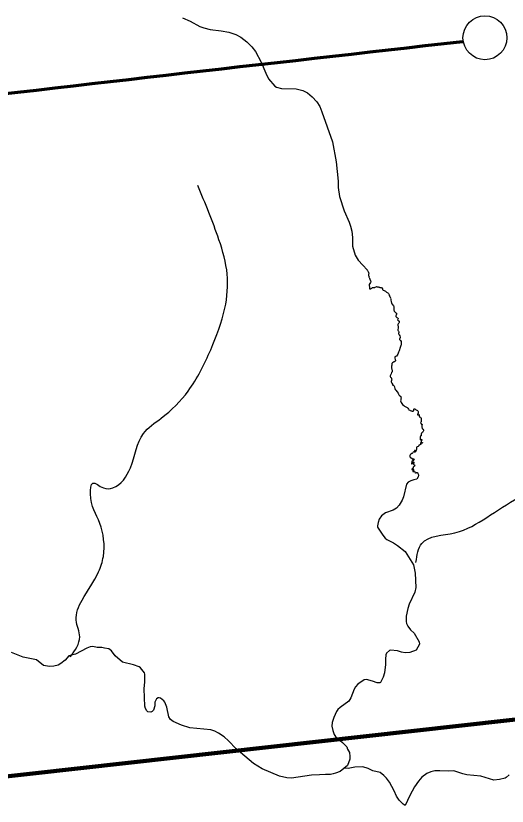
# Model space of a CAD drawing. Extents: x 553962 to 842807, y 8883888 to 9032388.
# Drawn here: x 741857 to 747339, y 8950008 to 8958816 of the extents above; entities that cross this region are included whole.
import ezdxf

# ---------------------------------------------------------------- set-up
doc = ezdxf.new("R2010")
doc.units = 0
doc.header["$LTSCALE"] = 200
for name, color, linetype, lineweight in [('24', 7, 'Continuous', 25), ('27', 7, 'Continuous', 25), ('51', 7, 'Continuous', 70), ('9', 7, 'Continuous', 90)]:
    doc.layers.add(name, color=color, linetype=linetype, lineweight=lineweight)

msp = doc.modelspace()

# ---------------------------------------------------------------- linework, layer by layer
at = {"layer": '24'}
for points in [[(743717.7, 8958792.3), (743800.2, 8958756.1), (743911.5, 8958697.1), (743955.3, 8958681.4), (744025.6, 8958664.2), (744147.5, 8958649.6), (744235.2, 8958632.4), (744310.4, 8958606.9), (744365.4, 8958577), (744433.8, 8958526.9), (744488.9, 8958471.2), (744531.2, 8958417.1), (744593.7, 8958298.5), (744645, 8958175.7), (744676.8, 8958113.6), (744744.7, 8958031.2), (744766.2, 8958019.9), (744821.5, 8958007), (744983.3, 8958002), (745058, 8957983.2), (745110.2, 8957958), (745164.6, 8957914.2), (745215.4, 8957855.9), (745248.1, 8957804.4), (745272.3, 8957745.8), (745388, 8957410.4), (745428.9, 8957189.4), (745451.8, 8956972.2), (745453.7, 8956901.6), (745467.7, 8956802.6), (745520, 8956644.2), (745577.4, 8956515), (745592.3, 8956470.8), (745605.1, 8956415.6), (745612.4, 8956345.1), (745611.7, 8956249.8), (745643.2, 8956150.5), (745677.6, 8956094.2), (745726.6, 8956036.8), (745776.2, 8955987)], [(745776.2, 8955987), (745777.3, 8955982.8), (745780.4, 8955977.4), (745783.5, 8955969.7), (745788.5, 8955961.6), (745792.3, 8955955.1), (745793.5, 8955951.2), (745793.5, 8955944.7), (745792, 8955937.4), (745791.6, 8955927), (745792.7, 8955922.8), (745796.2, 8955915.5), (745797, 8955910.1), (745795.5, 8955904.6)], [(745795.5, 8955904.6), (745798.7, 8955899.3), (745802.4, 8955891.4), (745806.7, 8955879.7), (745815.1, 8955862.3), (745817.2, 8955857), (745816.7, 8955850.6), (745813.5, 8955843.2), (745806.1, 8955833.1), (745800.3, 8955823.1), (745797.6, 8955812), (745801.9, 8955792.9), (745801.9, 8955780.2), (745801.9, 8955775.1)], [(745801.9, 8955775.5), (745809.8, 8955773.2), (745814.5, 8955772.5), (745817.8, 8955773.2), (745822.5, 8955775.8), (745828.2, 8955782.8), (745831.2, 8955786.2), (745835.5, 8955787.5), (745843.2, 8955787.5), (745851.8, 8955787.2), (745862.2, 8955790.5), (745866.5, 8955792.5), (745875.8, 8955797.8), (745881.5, 8955798.8), (745886.8, 8955797.8), (745900.2, 8955795.5), (745905.8, 8955793.5), (745911.8, 8955791.5), (745916.6, 8955790.9)], [(745919.6, 8955789.7), (745929.6, 8955788.8), (745934.3, 8955787.1), (745941, 8955784.1), (745946, 8955774.8), (745949.3, 8955768.1), (745956.6, 8955759.5), (745964.3, 8955754.8), (745973.6, 8955751.8), (745980.6, 8955747.8), (745987, 8955741.5), (745991.6, 8955736.5), (745998.3, 8955733.8), (746008.3, 8955729.5), (746015, 8955723.2), (746019, 8955713.9), (746020.6, 8955706.5), (746023.4, 8955698.3), (746030.4, 8955688.3), (746034.8, 8955681.3), (746037.4, 8955671.3), (746038.2, 8955668.8)], [(746040.4, 8955660.6), (746041.4, 8955650.4), (746045.4, 8955629.4), (746046.8, 8955620.7), (746048.8, 8955614.1), (746053.1, 8955606.8), (746068.8, 8955585.8), (746073.5, 8955576.2), (746075.2, 8955561.2), (746075.5, 8955550.5), (746075.5, 8955537.6), (746076.2, 8955529.6), (746079.5, 8955525.2), (746084.5, 8955518.2), (746097.8, 8955506.2), (746103.2, 8955501.9), (746104.5, 8955491.9), (746103.5, 8955489.9), (746099.2, 8955481.7), (746095.5, 8955474.4), (746095.5, 8955469.4), (746096.8, 8955464.7), (746102.2, 8955459.1), (746108.5, 8955453.8), (746115.5, 8955449.4), (746119.5, 8955446.8), (746121.5, 8955442.4), (746121.8, 8955437.8), (746117.5, 8955430.8), (746116.5, 8955428.1), (746118.5, 8955423.5), (746120.8, 8955421.5), (746124.8, 8955418.8), (746128.5, 8955416.5), (746132.2, 8955413.8), (746133.5, 8955411.5), (746134.2, 8955408.1), (746133.8, 8955403.8), (746132.8, 8955399.8), (746130.2, 8955391.9), (746126.5, 8955387.9), (746121.5, 8955382.6), (746119.2, 8955377.3), (746118.2, 8955373.3), (746119.2, 8955364.6), (746120.5, 8955358.3), (746120.7, 8955338)], [(746120.7, 8955338), (746120.5, 8955336), (746118.8, 8955322.3), (746118.8, 8955316.3), (746120.2, 8955312.3), (746121.5, 8955307.3), (746124.8, 8955301), (746127.9, 8955292.8), (746128.2, 8955285.1), (746126.9, 8955279.1), (746126.9, 8955274.1), (746128.9, 8955268.2), (746134.6, 8955259.5), (746140.2, 8955249.8), (746144.6, 8955234.8), (746144.9, 8955229.5), (746142.2, 8955222.2), (746137.9, 8955218.5), (746136.6, 8955214.5), (746137.6, 8955209.5), (746140.6, 8955205.6), (746148.6, 8955198.6), (746155.3, 8955188.3), (746156.6, 8955182.3), (746156.3, 8955172.3), (746156.3, 8955164.4), (746157, 8955158.7), (746156.3, 8955151.4), (746151, 8955141.7), (746143, 8955120.1), (746131.8, 8955081.5), (746127.2, 8955067.9), (746117.2, 8955047.6), (746110.2, 8955032.9), (746102.8, 8955023.9), (746091.8, 8955019.3), (746086.5, 8955015.4), (746084.8, 8955011.4), (746084.8, 8955006.1), (746084.8, 8954999.7), (746088.5, 8954985.8), (746091.5, 8954975.8), (746091.1, 8954971.8), (746089.1, 8954968.1), (746085.8, 8954964.4), (746079.8, 8954960.8), (746075.1, 8954959.1), (746068.8, 8954957.4), (746059.1, 8954950.1), (746053.1, 8954941.1), (746052.1, 8954922.5), (746048.8, 8954911.5), (746048.1, 8954903.8), (746047.8, 8954894.6), (746048.5, 8954888.6), (746050.5, 8954882.9), (746053.1, 8954873.3), (746055.5, 8954866), (746055.1, 8954858.3), (746053.8, 8954849.3), (746051.1, 8954844.6), (746049.5, 8954840), (746042.8, 8954828), (746036.5, 8954810.7), (746034.1, 8954803.3), (746033.5, 8954798.3), (746037.8, 8954790.7), (746040.5, 8954788.4), (746044.8, 8954782.4), (746046.5, 8954778.1), (746047.5, 8954772.4), (746048.8, 8954765.8), (746050.8, 8954761.1), (746051.5, 8954757.4), (746049.5, 8954751.1), (746045.8, 8954744.5), (746045.8, 8954739.1), (746047.8, 8954731.1), (746052.5, 8954723.5), (746057.8, 8954711.8), (746060.8, 8954702.2), (746063.5, 8954700.2), (746066.5, 8954700.5), (746069.1, 8954700.2), (746075.1, 8954697.5), (746078.5, 8954689.5), (746080.5, 8954683.2), (746081.8, 8954677.2), (746085.8, 8954663), (746090.5, 8954653.3), (746097.8, 8954643.3), (746110.5, 8954625), (746120.5, 8954611.7), (746125.8, 8954599.7), (746130.8, 8954592.1), (746137.1, 8954586.4), (746146.8, 8954578.4), (746151.5, 8954572.2), (746153.2, 8954566.5), (746154.5, 8954559.2), (746154.5, 8954553.9)], [(746154.5, 8954553.9), (746152.9, 8954547.5), (746150.5, 8954538.2), (746149.9, 8954525.6), (746151.9, 8954516.2), (746156.9, 8954507.2), (746163.9, 8954495.6), (746172.2, 8954483.9), (746183.9, 8954472.6), (746193, 8954465.1), (746200, 8954462.1), (746207.3, 8954459.4), (746216.3, 8954455.1), (746222, 8954450.4), (746230.6, 8954444.4), (746238, 8954434.4), (746242.6, 8954427.1), (746251.3, 8954423.1), (746257.6, 8954419.8), (746266.6, 8954415.8), (746275.3, 8954413.1), (746280.3, 8954412.1), (746289.3, 8954412.1), (746294.6, 8954414.1), (746295.6, 8954416.8), (746296.3, 8954420.8), (746296.3, 8954425.8), (746296, 8954428.5), (746298.3, 8954432.8), (746302, 8954436.4), (746304.3, 8954436.4), (746310.3, 8954434.8), (746315.3, 8954430.8), (746323.6, 8954423.8), (746330.6, 8954420.5), (746336.3, 8954416.5), (746341.3, 8954414.5), (746343.3, 8954412.8), (746345.3, 8954408.5), (746346.6, 8954401.5), (746346.6, 8954393.8), (746344.6, 8954385.5), (746340.6, 8954379.2), (746339.8, 8954375.6), (746338.8, 8954372.9), (746339.1, 8954370.6), (746340.8, 8954368.6), (746343.1, 8954368.6), (746345.8, 8954370.2), (746348.1, 8954371.2), (746352.5, 8954371.6), (746355.1, 8954371.2), (746357.8, 8954368.2), (746358.1, 8954360.9), (746358.1, 8954353.6), (746358.8, 8954349.3), (746361.1, 8954345.9), (746364.8, 8954344.6), (746369.1, 8954343.6), (746372.5, 8954341.9), (746375.8, 8954337.9), (746377.8, 8954332.6), (746378.8, 8954324), (746380.1, 8954311), (746378.8, 8954301), (746377.1, 8954293), (746374.1, 8954286.3), (746372.5, 8954281.3), (746375.5, 8954276.7), (746377.1, 8954274.7), (746377.5, 8954271), (746377.5, 8954268), (746377.8, 8954266), (746380.5, 8954264.5), (746384.2, 8954265.1), (746387.2, 8954265.8), (746390.5, 8954263.1), (746389.2, 8954259.5), (746387.2, 8954257.1), (746385.5, 8954249.5), (746384.9, 8954242.2), (746386.2, 8954236.8), (746387.2, 8954232.5), (746388.2, 8954225.5), (746390.2, 8954218.5), (746392.2, 8954214.5), (746399.5, 8954209.5), (746402.9, 8954206.9), (746404.9, 8954203.5), (746405.5, 8954199.5), (746405.2, 8954192.6), (746402.9, 8954185.2), (746398.5, 8954179.6), (746393.5, 8954174.6), (746383.2, 8954164.7), (746381.2, 8954161.7), (746380.2, 8954156.7), (746379.8, 8954149.7), (746379.5, 8954146), (746379.2, 8954140.7), (746377.8, 8954137.1)], [(746377.8, 8954137.1), (746373.2, 8954134.1), (746369.8, 8954129.4), (746368.2, 8954124.4), (746368.5, 8954115.7), (746368.2, 8954106.1), (746367.2, 8954096.8), (746368.2, 8954092.8), (746369.8, 8954090.8), (746372.2, 8954091.8), (746374.5, 8954094.1), (746376.5, 8954095.8), (746379.8, 8954097.1), (746383.2, 8954096.4), (746384.5, 8954093.8), (746385.5, 8954090.1), (746382.5, 8954080.4), (746378.9, 8954072.5), (746377.9, 8954068.9), (746378.2, 8954065.9), (746380.2, 8954063.2), (746382.2, 8954063.2), (746384.5, 8954063.2), (746391.2, 8954061.5), (746392.2, 8954059.9), (746391.9, 8954056.9), (746388.9, 8954055.6), (746384.9, 8954055.6), (746381.2, 8954056.9), (746376.5, 8954058.2), (746373.5, 8954058.5), (746371.9, 8954056.6), (746372.5, 8954052.6), (746375.2, 8954048.2), (746376.9, 8954042.2), (746374.2, 8954037.9), (746369.5, 8954037.6), (746363.2, 8954034.9), (746356.9, 8954032.9), (746354.5, 8954030.2), (746351.8, 8954025.5), (746346.6, 8954016.9), (746334.2, 8954014.8), (746328.6, 8954009.4), (746326.7, 8954002.3), (746326, 8953996.1), (746328.4, 8953986.4), (746329.5, 8953983.4), (746328.4, 8953980.4), (746326, 8953977.8), (746321.9, 8953975.5), (746320.9, 8953972.1), (746321.3, 8953969.1), (746322.4, 8953965.2), (746321.1, 8953963.5), (746320, 8953963.7), (746318.3, 8953965), (746315.9, 8953967.6), (746314.2, 8953969.3), (746312.9, 8953970.6), (746311, 8953971.6), (746308.4, 8953971.6), (746305.9, 8953970.6), (746305.7, 8953968.4), (746306.7, 8953964.6), (746307.8, 8953961.8), (746309.9, 8953958.4), (746311, 8953956), (746310.4, 8953954.1), (746308.7, 8953952.8), (746306.7, 8953953), (746304.4, 8953955.4), (746300.7, 8953957.9), (746298.4, 8953959.6), (746296.2, 8953959.9), (746293.2, 8953958.1), (746290.6, 8953954.7), (746285.5, 8953944.9), (746279.8, 8953939.2), (746275.6, 8953937.2), (746263.8, 8953930), (746258.8, 8953928), (746255, 8953924.8), (746252.2, 8953917.3), (746252.4, 8953904.5), (746253.2, 8953900.2), (746255.8, 8953896.8), (746257.8, 8953894.4), (746259.9, 8953892.5), (746264.4, 8953890.5), (746267.8, 8953889.3), (746271.9, 8953888), (746274.3, 8953885.6), (746277.3, 8953881.6), (746279.2, 8953878.6), (746280.9, 8953877.1), (746282.8, 8953876.4), (746285.6, 8953875.8), (746288.2, 8953876), (746291, 8953877.3), (746293.1, 8953877.7)], [(746293.1, 8953877.7), (746295.3, 8953877.5), (746298.1, 8953875.1), (746299.4, 8953871.1), (746297.9, 8953865.1), (746296.6, 8953863.4), (746291.9, 8953859.5), (746288.9, 8953858.9), (746283.3, 8953858.2), (746280.7, 8953857.6), (746278, 8953854.8), (746276, 8953853.1), (746275.2, 8953848.2), (746275.4, 8953842.2), (746274.7, 8953839.4), (746273.2, 8953835.5), (746272.4, 8953832.1), (746271.5, 8953827.6), (746272.8, 8953825), (746275.4, 8953822.7), (746279.5, 8953823.8), (746282.9, 8953827.8), (746287, 8953835.3), (746288.5, 8953839.2), (746290.2, 8953843), (746292.7, 8953844.3), (746295.1, 8953843.7), (746296.8, 8953840.5), (746297.5, 8953837.5), (746295.3, 8953830.6), (746293.2, 8953823.5), (746293.6, 8953819.7), (746295.5, 8953815.2), (746299.2, 8953813.9), (746303.9, 8953810.9), (746306.2, 8953807.9), (746307.1, 8953803.6), (746306, 8953798.7), (746302.4, 8953794.8), (746296.4, 8953792.7), (746292.3, 8953789.7), (746289.3, 8953785), (746288.7, 8953778.4), (746285.9, 8953775.2), (746277.8, 8953767.9), (746275.4, 8953763.8), (746274.8, 8953761.2), (746276.9, 8953759.1), (746280.8, 8953761.2), (746284.6, 8953764.7), (746287.6, 8953766.6), (746290.4, 8953766.8), (746292.1, 8953765.3), (746292.6, 8953761.7), (746288.9, 8953753.1), (746286.6, 8953744.3), (746286.8, 8953739.8), (746288.3, 8953737.2), (746290.6, 8953736.6), (746293, 8953737), (746295.8, 8953737.9), (746298.1, 8953743.7), (746299.6, 8953745.6), (746302, 8953745.8), (746304.6, 8953743.7), (746306.1, 8953740.5), (746308, 8953731.5), (746309.3, 8953728.3), (746311, 8953725.7), (746314.4, 8953722.9), (746318.3, 8953722.5), (746322.8, 8953723.5), (746326.2, 8953725.7), (746331.8, 8953727.2), (746335.7, 8953727), (746338, 8953724.6), (746340.2, 8953721.8), (746341.9, 8953716.3), (746344.7, 8953708.2), (746348.3, 8953699.4), (746348.1, 8953692.5), (746346.2, 8953678.4)], [(746346.2, 8953678.4), (746330.9, 8953653.4), (746298.2, 8953643.5), (746262.8, 8953633.6), (746234.5, 8953620.8), (746216.3, 8953596.2), (746181.8, 8953456), (746166.7, 8953417.6), (746134.5, 8953363.3), (746104.1, 8953327.9), (746065.1, 8953308.8), (745980.6, 8953276), (745937, 8953245.1), (745909.1, 8953206.7), (745897.9, 8953170.8), (745892.2, 8953134.5), (745893.2, 8953117.8), (745949.7, 8953026.9), (745977.7, 8952995.6), (745997.7, 8952980.7), (746070, 8952943.1), (746115.7, 8952914.2), (746201.8, 8952846.4), (746292.8, 8952698.5), (746312.5, 8952605.7), (746318.5, 8952445.2), (746307.2, 8952394.6), (746245.1, 8952260.9), (746228.6, 8952210.8), (746212.4, 8952124.5), (746211.9, 8952065.4), (746216.3, 8952042.5), (746230.5, 8952014.6), (746261.4, 8951973.3), (746301.9, 8951935.8), (746357.3, 8951840.2), (746360.8, 8951812.8), (746324.7, 8951746.9), (746253.6, 8951722.5), (746199.9, 8951718.8), (746161.2, 8951724.3), (746113.1, 8951738.6), (746037.2, 8951748.7), (746024.2, 8951743), (745993.5, 8951715.3), (745984.7, 8951694.1), (745980.1, 8951647.5), (745981, 8951586.3), (745969.2, 8951496), (745953.7, 8951445.7), (745926.8, 8951388.6), (745916.7, 8951383), (745888.2, 8951381.3), (745835.5, 8951403.2), (745767.7, 8951420.6), (745744.7, 8951418), (745673.4, 8951368.8)], [(743290.9, 8951495.2), (743248.2, 8951550.2), (743231.5, 8951561), (743171.6, 8951584.4), (743048.4, 8951615.2), (742965.9, 8951683.7), (742925.7, 8951738.8), (742894.4, 8951760.8), (742845.4, 8951768.3), (742815.9, 8951778.6), (742766, 8951777.7), (742716.6, 8951788.8), (742685.1, 8951783.5), (742648.7, 8951768.3), (742524.2, 8951702.7), (742447.7, 8951683), (742407.6, 8951634.3), (742357.9, 8951596.9), (742328.7, 8951581.1), (742280.7, 8951568.7), (742234, 8951565.1), (742165, 8951577.1), (742087.8, 8951638.7), (741938.6, 8951667.3), (741808.5, 8951720.2)], [(745673.4, 8951368.8), (745673.4, 8951368.8), (745644.8, 8951339.9), (745629.9, 8951314.3), (745593.7, 8951215.4), (745570.5, 8951177.6), (745475.6, 8951109.3), (745451, 8951086.2), (745435, 8951063.1), (745405.2, 8950998.6), (745387.4, 8950940.9), (745381.3, 8950901.3), (745392.1, 8950850.9), (745406.8, 8950807.8), (745421.6, 8950786.7), (745501.9, 8950717.6), (745549.8, 8950668.2), (745557.2, 8950643.6), (745577.6, 8950608.1), (745583.8, 8950560.8), (745581.8, 8950531.7), (745558.8, 8950463.7), (745476.4, 8950396.7), (745425, 8950376.6), (745398.1, 8950367.6), (745366.7, 8950360.9), (745313, 8950360.9), (745244, 8950357.1), (745154, 8950354), (744932.3, 8950319.4), (744878.5, 8950322.9), (744799.1, 8950341.5), (744605.3, 8950425.2), (744506.8, 8950483), (744313.3, 8950646.5), (744229.6, 8950737.5), (744182.7, 8950779.7), (744117.9, 8950823.4), (744077.7, 8950842.9), (744030.8, 8950858.7), (743797.2, 8950881.5), (743703.7, 8950911.4), (743611.1, 8950952.8), (743583.1, 8950975.6), (743564.7, 8951003.7), (743541.9, 8951111.5), (743520.7, 8951166.1), (743507, 8951183.2), (743470.1, 8951211.5), (743455.2, 8951217.2), (743444.2, 8951215.6), (743428.2, 8951203.4), (743408.1, 8951169.4), (743406.6, 8951126.7), (743392.1, 8951078), (743379.9, 8951062.8), (743364.8, 8951055.6), (743329.4, 8951061.5), (743319.3, 8951071), (743304.7, 8951095.8), (743295.6, 8951122), (743288.9, 8951318.1), (743294.6, 8951394.4), (743294.6, 8951481.4), (743290.9, 8951495.2)], [(746199.7, 8950016.8), (746179.5, 8950032.8), (746132.9, 8950077.2), (746103.6, 8950119.4), (746079.2, 8950179.1), (746026, 8950275.2), (745992.1, 8950320.7), (745962.8, 8950352), (745921.4, 8950384.3), (745840, 8950404.2), (745786.3, 8950428.3), (745727.3, 8950445.9), (745640.7, 8950444.1), (745562.8, 8950428.4), (745522.7, 8950430.8)], [(747359.6, 8950356.2), (747328.7, 8950328.7), (747314.8, 8950321.3), (747253.4, 8950305.9), (747188.5, 8950300.2), (747045.1, 8950342.4), (746888.5, 8950357), (746844.8, 8950368.1), (746753.6, 8950400.2), (746735.2, 8950403), (746688, 8950400), (746585.9, 8950403.8), (746531.3, 8950401.9), (746487.8, 8950390.7), (746443.8, 8950372.7), (746386.2, 8950333.2), (746347.4, 8950288.7), (746303.3, 8950225.4), (746251.6, 8950126.7), (746199.7, 8950016.8)]]:
    msp.add_lwpolyline(points, dxfattribs=at)
for points in [[(742465, 8951672.5), (742570.2, 8951896.3), (742530.8, 8952080.7), (742596.6, 8952304.5), (742780.8, 8952620.5), (742833.4, 8952791.7), (742793.9, 8953160.4), (742688.7, 8953489.6), (742715, 8953608.1), (742833.4, 8953555.4), (742938.7, 8953555.4), (743136.1, 8953779.2), (743280.8, 8954161.1), (743478.2, 8954332.2), (743780.8, 8954635.1), (744030.8, 8955095.9), (744188.8, 8955556.8), (744215.1, 8955938.6), (744123, 8956320.5), (743886.1, 8956926.2)], [(746320.5, 8952725.9), (746386.2, 8952936.5), (746754.7, 8953055.1), (747110, 8953226.2), (747465.2, 8953450.1), (747715.3, 8953581.7), (748044.2, 8953739.7), (748241.6, 8953884.6), (748728.5, 8954174.2), (748978.5, 8954147.9), (749307.5, 8954240.1), (749439.1, 8954503.4), (749689.1, 8954766.8)]]:
    msp.add_spline(points, degree=3, dxfattribs=at)
at = {"layer": '27'}
msp.add_circle((747090.2, 8958571.7), 244.7, dxfattribs=at)
at = {"layer": '51'}
msp.add_spline([(746838.1, 8958526.7), (733618.2, 8956948.9), (731949.9, 8956725.6)], degree=3, dxfattribs=at)
at = {"layer": '9'}
msp.add_lwpolyline([(737921.5, 8948812.5), (740981.3, 8950253.8), (750519.5, 8951321.2), (750521.5, 8957798.6)], dxfattribs=at)

doc.saveas('drawing.dxf')
